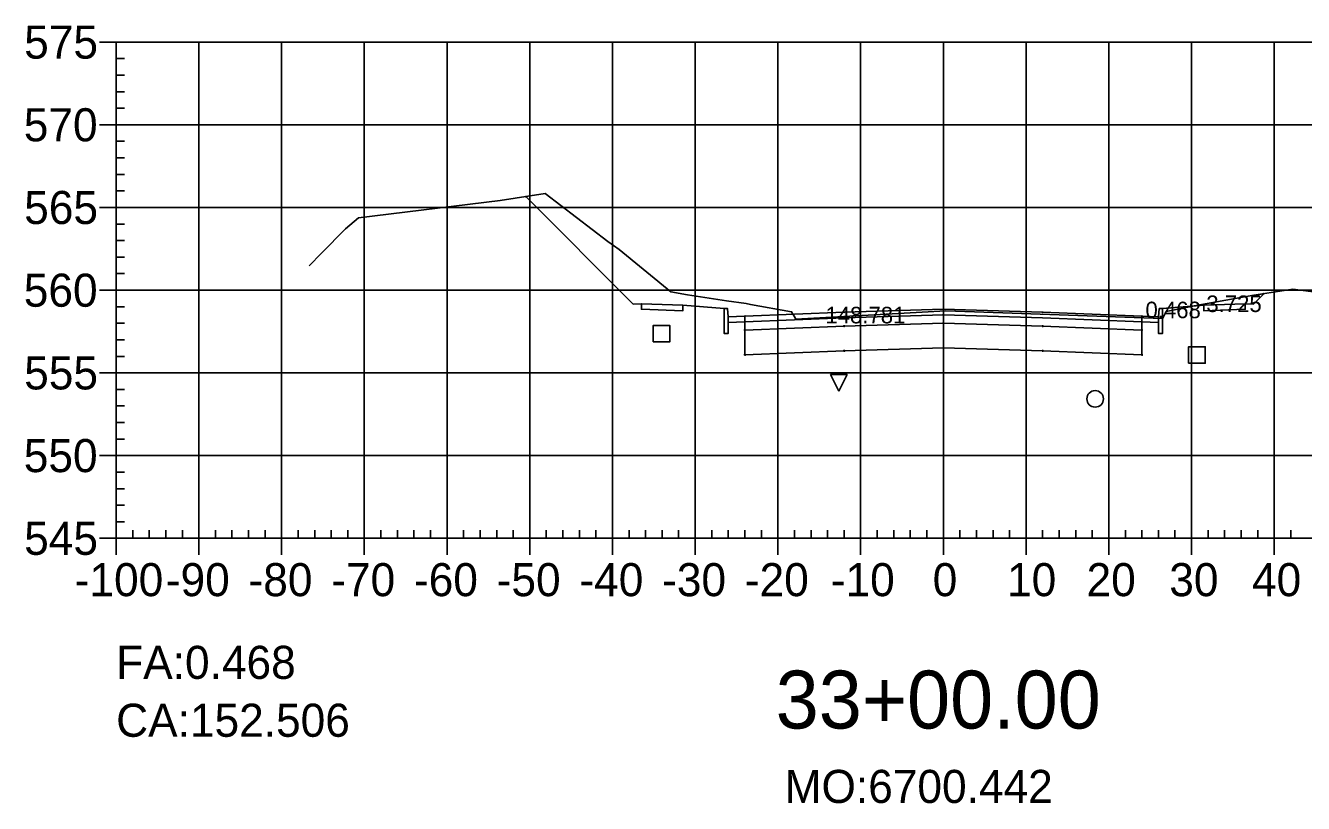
# Model space of a CAD drawing. Extents: x 704834 to 709892, y 372981 to 377533.
# Drawn here: x 706850.9 to 707005.4, y 373460.8 to 373554.8 of the extents above; entities that cross this region are included whole.
import ezdxf

# ---------------------------------------------------------------- set-up
doc = ezdxf.new("R2010")
doc.units = 0
for name, color, linetype in [('1', 7, 'Continuous'), ('10', 7, 'Continuous'), ('13', 7, 'Continuous'), ('14', 7, 'Continuous'), ('4', 7, 'Continuous'), ('57', 7, 'Continuous'), ('59', 7, 'Continuous'), ('Default_Xsect', 7, 'Continuous'), ('Existing', 7, 'Continuous')]:
    doc.layers.add(name, color=color, linetype=linetype)

msp = doc.modelspace()

# ---------------------------------------------------------------- linework, layer by layer
for points in [[(706924.37, 373521.15), (706911.39, 373534.13)], [(706925.37, 373521.19), (706924.37, 373521.15)], [(706998.37, 373521.19), (706999.37, 373521.15)], [(706999.37, 373521.15), (707000.61, 373522.39)], [(706935.37, 373520.59), (706930.37, 373520.99)], [(706988.37, 373520.59), (706993.37, 373520.99)]]:
    msp.add_lwpolyline(points)
for points in [[(706930.37, 373520.99), (706925.37, 373521.19), (706925.37, 373520.52), (706930.37, 373520.32)], [(706993.37, 373520.32), (706998.37, 373520.52), (706998.37, 373521.19), (706993.37, 373520.99)], [(706935.87, 373519.59), (706935.79, 373520.59), (706935.37, 373520.59), (706935.37, 373517.59), (706935.87, 373517.59)], [(706937.87, 373519.67), (706935.87, 373519.59), (706935.87, 373518.92), (706937.87, 373519)], [(706961.87, 373519.84), (706973.87, 373519.48), (706985.87, 373519), (706985.87, 373519.67), (706973.87, 373520.15), (706961.87, 373520.51), (706949.87, 373520.15), (706937.87, 373519.67), (706937.87, 373519), (706949.87, 373519.48)], [(706961.87, 373518.84), (706973.87, 373518.48), (706985.87, 373518), (706985.87, 373519), (706973.87, 373519.48), (706961.87, 373519.84), (706949.87, 373519.48), (706937.87, 373519), (706937.87, 373518), (706949.87, 373518.48)], [(706961.82, 373519.79), (706961.92, 373519.79), (706961.92, 373519.89), (706961.82, 373519.89)], [(706985.87, 373519), (706987.87, 373518.92), (706987.87, 373519.59), (706985.87, 373519.67)], [(706987.87, 373517.59), (706988.37, 373517.59), (706988.37, 373520.59), (706987.96, 373520.59), (706987.87, 373519.59)], [(706937.82, 373517.95), (706937.92, 373517.95), (706937.92, 373518.05), (706937.82, 373518.05)], [(706961.87, 373515.84), (706973.87, 373515.48), (706985.87, 373515), (706985.87, 373518), (706973.87, 373518.48), (706961.87, 373518.84), (706949.87, 373518.48), (706937.87, 373518), (706937.87, 373515), (706949.87, 373515.48)], [(706949.82, 373518.43), (706949.92, 373518.43), (706949.92, 373518.53), (706949.82, 373518.53)], [(706961.82, 373518.79), (706961.92, 373518.79), (706961.92, 373518.89), (706961.82, 373518.89)], [(706973.82, 373518.43), (706973.92, 373518.43), (706973.92, 373518.53), (706973.82, 373518.53)], [(706985.82, 373517.95), (706985.92, 373517.95), (706985.92, 373518.05), (706985.82, 373518.05)], [(706937.82, 373514.95), (706937.92, 373514.95), (706937.92, 373515.05), (706937.82, 373515.05)], [(706949.82, 373515.43), (706949.92, 373515.43), (706949.92, 373515.53), (706949.82, 373515.53)], [(706961.82, 373515.79), (706961.92, 373515.79), (706961.92, 373515.89), (706961.82, 373515.89)], [(706973.82, 373515.43), (706973.92, 373515.43), (706973.92, 373515.53), (706973.82, 373515.53)], [(706985.82, 373514.95), (706985.92, 373514.95), (706985.92, 373515.05), (706985.82, 373515.05)]]:
    msp.add_lwpolyline(points, close=True)
at = {"layer": '1'}
for points in [[(706911.39, 373534.13), (706913.75, 373534.5), (706921.32, 373528.7), (706922.68, 373527.72), (706928.94, 373522.62), (706930.94, 373522.24), (706935.66, 373521.53), (706938.03, 373521.23), (706938.55, 373521.09), (706943.52, 373520.21), (706943.82, 373519.68), (706944.05, 373519.33), (706958.6, 373520.14), (706962.15, 373520.33), (706965.65, 373520.21), (706988.37, 373519.39), (706988.37, 373517.59), (706987.87, 373517.59), (706987.87, 373518.92), (706985.87, 373519), (706985.87, 373518), (706985.87, 373515), (706973.87, 373515.48), (706961.87, 373515.84), (706949.87, 373515.48), (706937.87, 373515), (706937.87, 373518), (706937.87, 373519), (706935.87, 373518.92), (706935.87, 373517.59), (706935.37, 373517.59), (706935.37, 373520.59), (706930.37, 373520.99), (706930.37, 373520.32), (706925.37, 373520.52), (706925.37, 373521.19), (706924.37, 373521.15)], [(706991.97, 373520.88), (706992.62, 373521.01), (706999.42, 373522.2), (707000.61, 373522.39), (706999.37, 373521.15), (706998.37, 373521.19), (706998.37, 373520.52), (706993.37, 373520.32), (706993.37, 373520.99)], [(706988.37, 373519.39), (706988.38, 373519.39), (706988.51, 373519.67), (706988.82, 373520.25), (706991.97, 373520.88), (706988.37, 373520.59)], [(706949.24, 373510.62), (706948.24, 373512.62), (706950.24, 373512.62)]]:
    msp.add_lwpolyline(points, close=True, dxfattribs=at)
at = {"layer": '10'}
msp.add_lwpolyline([(706926.79, 373516.56), (706928.79, 373516.56), (706928.79, 373518.56), (706926.79, 373518.56)], close=True, dxfattribs=at)
at = {"layer": '13'}
msp.add_circle((706980.22, 373509.68), 1, dxfattribs=at)
at = {"layer": '14'}
for points in [[(706911.39, 373534.13), (706911.39, 373534.18), (706911.39, 373534.13), (706911.34, 373534.13), (706911.39, 373534.13), (706911.39, 373534.08), (706911.39, 373534.13), (706911.44, 373534.13)], [(707000.61, 373522.39), (707000.61, 373522.44), (707000.61, 373522.39), (707000.56, 373522.39), (707000.61, 373522.39), (707000.61, 373522.34), (707000.61, 373522.39), (707000.66, 373522.39)], [(706937.87, 373519.67), (706937.87, 373519.72), (706937.87, 373519.67), (706937.82, 373519.67), (706937.87, 373519.67), (706937.87, 373519.62), (706937.87, 373519.67), (706937.92, 373519.67)], [(706949.87, 373520.15), (706949.87, 373520.2), (706949.87, 373520.15), (706949.82, 373520.15), (706949.87, 373520.15), (706949.87, 373520.1), (706949.87, 373520.15), (706949.92, 373520.15)], [(706961.87, 373520.51), (706961.87, 373520.56), (706961.87, 373520.51), (706961.82, 373520.51), (706961.87, 373520.51), (706961.87, 373520.46), (706961.87, 373520.51), (706961.92, 373520.51)], [(706973.87, 373520.15), (706973.87, 373520.2), (706973.87, 373520.15), (706973.82, 373520.15), (706973.87, 373520.15), (706973.87, 373520.1), (706973.87, 373520.15), (706973.92, 373520.15)], [(706985.87, 373519.67), (706985.87, 373519.72), (706985.87, 373519.67), (706985.82, 373519.67), (706985.87, 373519.67), (706985.87, 373519.62), (706985.87, 373519.67), (706985.92, 373519.67)]]:
    msp.add_lwpolyline(points, dxfattribs=at)
at = {"layer": '4'}
msp.add_lwpolyline([(706991.52, 373513.99), (706993.52, 373513.99), (706993.52, 373515.99), (706991.52, 373515.99)], close=True, dxfattribs=at)
at = {"layer": '57'}
for p, q in [((706859.87, 373552.82), (706861.87, 373552.82)), ((706861.87, 373552.82), (707061.87, 373552.82)), ((706861.87, 373492.82), (706861.87, 373552.82)), ((706861.87, 373492.82), (706861.87, 373552.82)), ((706871.87, 373492.82), (706871.87, 373552.82)), ((706881.87, 373492.82), (706881.87, 373552.82)), ((706891.87, 373492.82), (706891.87, 373552.82)), ((706901.87, 373492.82), (706901.87, 373552.82)), ((706911.87, 373492.82), (706911.87, 373552.82)), ((706921.87, 373492.82), (706921.87, 373552.82)), ((706931.87, 373492.82), (706931.87, 373552.82)), ((706941.87, 373492.82), (706941.87, 373552.82)), ((706951.87, 373492.82), (706951.87, 373552.82)), ((706961.87, 373492.82), (706961.87, 373552.82)), ((706971.87, 373492.82), (706971.87, 373552.82)), ((706981.87, 373492.82), (706981.87, 373552.82)), ((706991.87, 373492.82), (706991.87, 373552.82)), ((707001.87, 373492.82), (707001.87, 373552.82)), ((706861.87, 373550.82), (706862.87, 373550.82)), ((706861.87, 373548.82), (706862.87, 373548.82)), ((706861.87, 373546.82), (706862.87, 373546.82)), ((706861.87, 373544.82), (706862.87, 373544.82)), ((706859.87, 373542.82), (706861.87, 373542.82)), ((706861.87, 373542.82), (707061.87, 373542.82)), ((706861.87, 373540.82), (706862.87, 373540.82)), ((706861.87, 373538.82), (706862.87, 373538.82)), ((706861.87, 373536.82), (706862.87, 373536.82)), ((706861.87, 373534.82), (706862.87, 373534.82)), ((706859.87, 373532.82), (706861.87, 373532.82)), ((706861.87, 373532.82), (707061.87, 373532.82)), ((706861.87, 373530.82), (706862.87, 373530.82)), ((706861.87, 373528.82), (706862.87, 373528.82)), ((706861.87, 373526.82), (706862.87, 373526.82)), ((706861.87, 373524.82), (706862.87, 373524.82)), ((706859.87, 373522.82), (706861.87, 373522.82)), ((706861.87, 373522.82), (707061.87, 373522.82)), ((706861.87, 373520.82), (706862.87, 373520.82)), ((706861.87, 373518.82), (706862.87, 373518.82)), ((706861.87, 373516.82), (706862.87, 373516.82)), ((706861.87, 373514.82), (706862.87, 373514.82)), ((706859.87, 373512.82), (706861.87, 373512.82)), ((706861.87, 373512.82), (707061.87, 373512.82)), ((706861.87, 373510.82), (706862.87, 373510.82)), ((706861.87, 373508.82), (706862.87, 373508.82)), ((706861.87, 373506.82), (706862.87, 373506.82)), ((706861.87, 373504.82), (706862.87, 373504.82)), ((706859.87, 373502.82), (706861.87, 373502.82)), ((706861.87, 373502.82), (707061.87, 373502.82)), ((706861.87, 373500.82), (706862.87, 373500.82)), ((706861.87, 373498.82), (706862.87, 373498.82)), ((706861.87, 373496.82), (706862.87, 373496.82)), ((706861.87, 373494.82), (706862.87, 373494.82)), ((706863.87, 373492.82), (706863.87, 373493.82)), ((706865.87, 373492.82), (706865.87, 373493.82)), ((706867.87, 373492.82), (706867.87, 373493.82)), ((706869.87, 373492.82), (706869.87, 373493.82)), ((706873.87, 373492.82), (706873.87, 373493.82)), ((706875.87, 373492.82), (706875.87, 373493.82)), ((706877.87, 373492.82), (706877.87, 373493.82)), ((706879.87, 373492.82), (706879.87, 373493.82)), ((706883.87, 373492.82), (706883.87, 373493.82)), ((706885.87, 373492.82), (706885.87, 373493.82)), ((706887.87, 373492.82), (706887.87, 373493.82)), ((706889.87, 373492.82), (706889.87, 373493.82)), ((706893.87, 373492.82), (706893.87, 373493.82)), ((706895.87, 373492.82), (706895.87, 373493.82)), ((706897.87, 373492.82), (706897.87, 373493.82)), ((706899.87, 373492.82), (706899.87, 373493.82)), ((706903.87, 373492.82), (706903.87, 373493.82)), ((706905.87, 373492.82), (706905.87, 373493.82)), ((706907.87, 373492.82), (706907.87, 373493.82)), ((706909.87, 373492.82), (706909.87, 373493.82)), ((706913.87, 373492.82), (706913.87, 373493.82)), ((706915.87, 373492.82), (706915.87, 373493.82)), ((706917.87, 373492.82), (706917.87, 373493.82)), ((706919.87, 373492.82), (706919.87, 373493.82)), ((706923.87, 373492.82), (706923.87, 373493.82)), ((706925.87, 373492.82), (706925.87, 373493.82)), ((706927.87, 373492.82), (706927.87, 373493.82)), ((706929.87, 373492.82), (706929.87, 373493.82)), ((706933.87, 373492.82), (706933.87, 373493.82)), ((706935.87, 373492.82), (706935.87, 373493.82)), ((706937.87, 373492.82), (706937.87, 373493.82)), ((706939.87, 373492.82), (706939.87, 373493.82)), ((706943.87, 373492.82), (706943.87, 373493.82)), ((706945.87, 373492.82), (706945.87, 373493.82)), ((706947.87, 373492.82), (706947.87, 373493.82)), ((706949.87, 373492.82), (706949.87, 373493.82)), ((706953.87, 373492.82), (706953.87, 373493.82)), ((706955.87, 373492.82), (706955.87, 373493.82)), ((706957.87, 373492.82), (706957.87, 373493.82)), ((706959.87, 373492.82), (706959.87, 373493.82)), ((706963.87, 373492.82), (706963.87, 373493.82)), ((706965.87, 373492.82), (706965.87, 373493.82)), ((706967.87, 373492.82), (706967.87, 373493.82)), ((706969.87, 373492.82), (706969.87, 373493.82)), ((706973.87, 373492.82), (706973.87, 373493.82)), ((706975.87, 373492.82), (706975.87, 373493.82)), ((706977.87, 373492.82), (706977.87, 373493.82)), ((706979.87, 373492.82), (706979.87, 373493.82)), ((706983.87, 373492.82), (706983.87, 373493.82)), ((706985.87, 373492.82), (706985.87, 373493.82)), ((706987.87, 373492.82), (706987.87, 373493.82)), ((706989.87, 373492.82), (706989.87, 373493.82)), ((706993.87, 373492.82), (706993.87, 373493.82)), ((706995.87, 373492.82), (706995.87, 373493.82)), ((706997.87, 373492.82), (706997.87, 373493.82)), ((706999.87, 373492.82), (706999.87, 373493.82)), ((707003.87, 373492.82), (707003.87, 373493.82)), ((706859.87, 373492.82), (706861.87, 373492.82)), ((706861.87, 373492.82), (707061.87, 373492.82)), ((706861.87, 373492.82), (707061.87, 373492.82)), ((706861.87, 373490.82), (706861.87, 373492.82)), ((706871.87, 373490.82), (706871.87, 373492.82)), ((706881.87, 373490.82), (706881.87, 373492.82)), ((706891.87, 373490.82), (706891.87, 373492.82)), ((706901.87, 373490.82), (706901.87, 373492.82)), ((706911.87, 373490.82), (706911.87, 373492.82)), ((706921.87, 373490.82), (706921.87, 373492.82)), ((706931.87, 373490.82), (706931.87, 373492.82)), ((706941.87, 373490.82), (706941.87, 373492.82)), ((706951.87, 373490.82), (706951.87, 373492.82)), ((706961.87, 373490.82), (706961.87, 373492.82)), ((706971.87, 373490.82), (706971.87, 373492.82)), ((706981.87, 373490.82), (706981.87, 373492.82)), ((706991.87, 373490.82), (706991.87, 373492.82)), ((707001.87, 373490.82), (707001.87, 373492.82))]:
    msp.add_line(p, q, dxfattribs=at)
at = {"layer": 'Default_Xsect'}
msp.add_lwpolyline([(706911.39, 373534.13), (706924.37, 373521.15), (706925.37, 373521.19), (706930.37, 373520.99), (706935.37, 373520.59), (706935.79, 373520.59), (706935.87, 373519.59), (706937.87, 373519.67), (706949.87, 373520.15), (706961.87, 373520.51), (706973.87, 373520.15), (706985.87, 373519.67), (706987.87, 373519.59), (706987.96, 373520.59), (706988.37, 373520.59), (706993.37, 373520.99), (706998.37, 373521.19), (706999.37, 373521.15), (707000.61, 373522.39)], dxfattribs=at)
at = {"layer": 'Existing'}
msp.add_lwpolyline([(706885.2, 373525.75), (706886.68, 373527.29), (706889.61, 373530.23), (706891.17, 373531.58), (706908.28, 373533.65), (706913.75, 373534.5), (706921.32, 373528.7), (706922.68, 373527.72), (706928.94, 373522.62), (706930.94, 373522.24), (706935.66, 373521.53), (706938.03, 373521.23), (706938.55, 373521.09), (706943.52, 373520.21), (706943.82, 373519.68), (706944.05, 373519.33), (706958.6, 373520.14), (706962.15, 373520.33), (706965.65, 373520.21), (706988.38, 373519.39), (706988.51, 373519.67), (706988.82, 373520.25), (706992.62, 373521.01), (706999.42, 373522.2), (707004.13, 373522.95), (707008.48, 373522.37)], dxfattribs=at)

# ---------------------------------------------------------------- texts
msp.add_text('CA:152.506', height=4).set_placement((706861.87, 373468.82))
at = {"layer": '1'}
msp.add_text('33+00.00', height=7, dxfattribs=at).set_placement((706941.6, 373469.82))
at = {"layer": '14'}
for p in [(706925.34, 373521.14), (706998.34, 373521.14), (706925.34, 373520.47), (706930.34, 373520.27), (706993.34, 373520.27), (706998.34, 373520.47)]:
    msp.add_text('+', height=0.1, dxfattribs=at).set_placement(p)
at = {"layer": '57'}
for s, p in [('575', (706850.75, 373550.82)), ('570', (706850.7, 373540.82)), ('565', (706850.75, 373530.82)), ('560', (706850.7, 373520.82)), ('555', (706850.75, 373510.82)), ('550', (706850.7, 373500.82)), ('545', (706850.75, 373490.82)), ('-100', (706856.86, 373485.82)), ('-90', (706867.87, 373485.82)), ('-80', (706877.87, 373485.82)), ('-70', (706887.87, 373485.82)), ('-60', (706897.87, 373485.82)), ('-50', (706907.87, 373485.82)), ('-40', (706917.87, 373485.82)), ('-30', (706927.87, 373485.82)), ('-20', (706937.87, 373485.82)), ('-10', (706948.26, 373485.82)), ('0', (706960.58, 373485.82)), ('10', (706969.57, 373485.82)), ('20', (706979.18, 373485.82)), ('30', (706989.18, 373485.82)), ('40', (706999.18, 373485.82))]:
    msp.add_text(s, height=4, dxfattribs=at).set_placement(p)
at = {"layer": '59'}
for s, height, p in [('0.468', 2, (706986.3, 373519.43)), ('3.725', 2, (706993.66, 373520.18)), ('148.781', 2, (706947.61, 373518.81)), ('FA:0.468', 4, (706861.87, 373475.82)), ('MO:6700.442', 4, (706942.68, 373460.82))]:
    msp.add_text(s, height=height, dxfattribs=at).set_placement(p)

doc.saveas('drawing.dxf')
